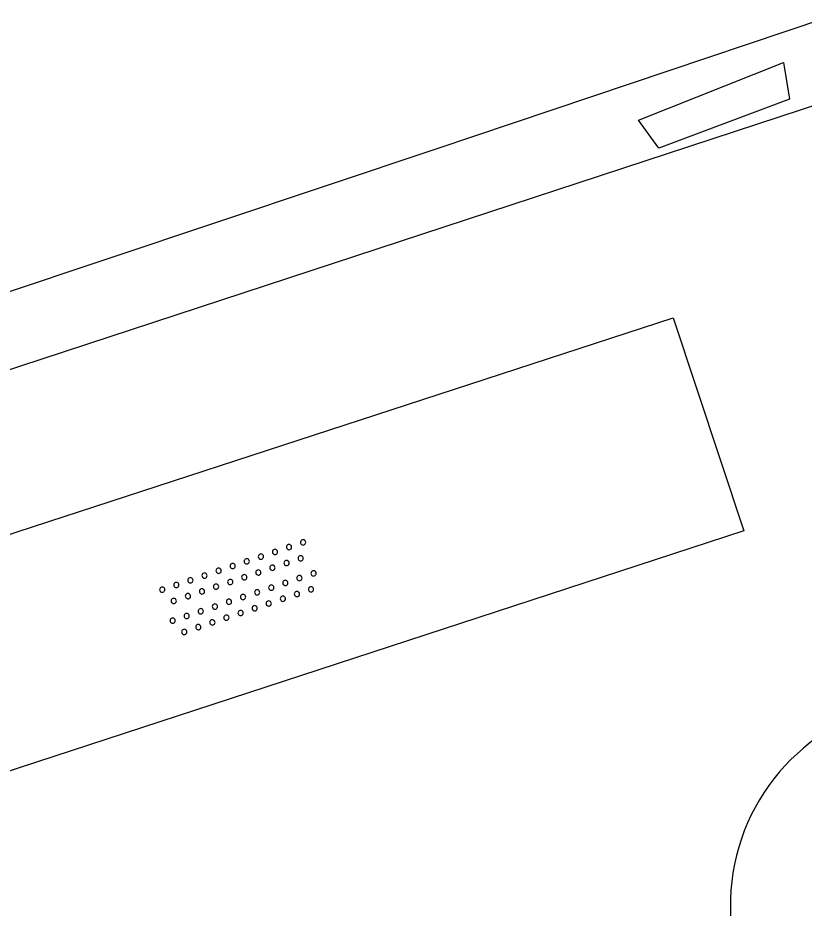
# Model space of a CAD drawing. Extents: x 125000 to 129004, y 397500 to 399008.
# Drawn here: x 126934.03 to 126944.61, y 398678.63 to 398690.61 of the extents above; entities that cross this region are included whole.
import ezdxf

# ---------------------------------------------------------------- set-up
doc = ezdxf.new("R2010")
doc.units = 0
for name, color, linetype in [('gg-knt-verharding', 7, 'Continuous'), ('gt-grn-groengrens', 7, 'Continuous'), ('gt-symb-overige verharding', 7, 'Continuous')]:
    doc.layers.add(name, color=color, linetype=linetype)

# ---------------------------------------------------------------- blocks, each defined once
blk = doc.blocks.new('gt0-OVH')
at = {"layer": 'gt-symb-overige verharding'}
for points in [[(-0.972, 0.298), (-0.967, 0.308), (-0.965, 0.319), (-0.966, 0.33), (-0.971, 0.34), (-0.978, 0.348), (-0.988, 0.353), (-0.999, 0.355), (-1.01, 0.354), (-1.02, 0.349), (-1.028, 0.342), (-1.033, 0.332), (-1.035, 0.321), (-1.034, 0.31), (-1.029, 0.3), (-1.022, 0.292), (-1.012, 0.287), (-1.001, 0.285), (-0.99, 0.286), (-0.98, 0.291)], [(-0.772, 0.298), (-0.767, 0.308), (-0.765, 0.319), (-0.766, 0.33), (-0.771, 0.34), (-0.778, 0.348), (-0.788, 0.353), (-0.799, 0.355), (-0.81, 0.354), (-0.82, 0.349), (-0.828, 0.342), (-0.833, 0.332), (-0.835, 0.321), (-0.834, 0.31), (-0.829, 0.3), (-0.822, 0.292), (-0.812, 0.287), (-0.801, 0.285), (-0.79, 0.286), (-0.78, 0.291)], [(-0.572, 0.298), (-0.567, 0.308), (-0.565, 0.319), (-0.566, 0.33), (-0.571, 0.34), (-0.578, 0.348), (-0.588, 0.353), (-0.599, 0.355), (-0.61, 0.354), (-0.62, 0.349), (-0.628, 0.342), (-0.633, 0.332), (-0.635, 0.321), (-0.634, 0.31), (-0.629, 0.3), (-0.622, 0.292), (-0.612, 0.287), (-0.601, 0.285), (-0.59, 0.286), (-0.58, 0.291)], [(-0.372, 0.298), (-0.367, 0.308), (-0.365, 0.319), (-0.366, 0.33), (-0.371, 0.34), (-0.378, 0.348), (-0.388, 0.353), (-0.399, 0.355), (-0.41, 0.354), (-0.42, 0.349), (-0.428, 0.342), (-0.433, 0.332), (-0.435, 0.321), (-0.434, 0.31), (-0.429, 0.3), (-0.422, 0.292), (-0.412, 0.287), (-0.401, 0.285), (-0.39, 0.286), (-0.38, 0.291)], [(-0.172, 0.298), (-0.167, 0.308), (-0.165, 0.319), (-0.166, 0.33), (-0.171, 0.34), (-0.178, 0.348), (-0.188, 0.353), (-0.199, 0.355), (-0.21, 0.354), (-0.22, 0.349), (-0.228, 0.342), (-0.233, 0.332), (-0.235, 0.321), (-0.234, 0.31), (-0.229, 0.3), (-0.222, 0.292), (-0.212, 0.287), (-0.201, 0.285), (-0.19, 0.286), (-0.18, 0.291)], [(0.028, 0.298), (0.033, 0.308), (0.035, 0.319), (0.034, 0.33), (0.029, 0.34), (0.022, 0.348), (0.012, 0.353), (0.001, 0.355), (-0.01, 0.354), (-0.02, 0.349), (-0.028, 0.342), (-0.033, 0.332), (-0.035, 0.321), (-0.034, 0.31), (-0.029, 0.3), (-0.022, 0.292), (-0.012, 0.287), (-0.001, 0.285), (0.01, 0.286), (0.02, 0.291)], [(0.228, 0.298), (0.233, 0.308), (0.235, 0.319), (0.234, 0.33), (0.229, 0.34), (0.222, 0.348), (0.212, 0.353), (0.201, 0.355), (0.19, 0.354), (0.18, 0.349), (0.172, 0.342), (0.167, 0.332), (0.165, 0.321), (0.166, 0.31), (0.171, 0.3), (0.178, 0.292), (0.188, 0.287), (0.199, 0.285), (0.21, 0.286), (0.22, 0.291)], [(0.428, 0.298), (0.433, 0.308), (0.435, 0.319), (0.434, 0.33), (0.429, 0.34), (0.422, 0.348), (0.412, 0.353), (0.401, 0.355), (0.39, 0.354), (0.38, 0.349), (0.372, 0.342), (0.367, 0.332), (0.365, 0.321), (0.366, 0.31), (0.371, 0.3), (0.378, 0.292), (0.388, 0.287), (0.399, 0.285), (0.41, 0.286), (0.42, 0.291)], [(0.628, 0.298), (0.633, 0.308), (0.635, 0.319), (0.634, 0.33), (0.629, 0.34), (0.622, 0.348), (0.612, 0.353), (0.601, 0.355), (0.59, 0.354), (0.58, 0.349), (0.572, 0.342), (0.567, 0.332), (0.565, 0.321), (0.566, 0.31), (0.571, 0.3), (0.578, 0.292), (0.588, 0.287), (0.599, 0.285), (0.61, 0.286), (0.62, 0.291)], [(0.828, 0.298), (0.833, 0.308), (0.835, 0.319), (0.834, 0.33), (0.829, 0.34), (0.822, 0.348), (0.812, 0.353), (0.801, 0.355), (0.79, 0.354), (0.78, 0.349), (0.772, 0.342), (0.767, 0.332), (0.765, 0.321), (0.766, 0.31), (0.771, 0.3), (0.778, 0.292), (0.788, 0.287), (0.799, 0.285), (0.81, 0.286), (0.82, 0.291)], [(1.028, 0.298), (1.033, 0.308), (1.035, 0.319), (1.034, 0.33), (1.029, 0.34), (1.022, 0.348), (1.012, 0.353), (1.001, 0.355), (0.99, 0.354), (0.98, 0.349), (0.972, 0.342), (0.967, 0.332), (0.965, 0.321), (0.966, 0.31), (0.971, 0.3), (0.978, 0.292), (0.988, 0.287), (0.999, 0.285), (1.01, 0.286), (1.02, 0.291)], [(-0.872, 0.106), (-0.867, 0.116), (-0.865, 0.126), (-0.866, 0.137), (-0.871, 0.147), (-0.878, 0.156), (-0.888, 0.161), (-0.899, 0.163), (-0.91, 0.162), (-0.92, 0.157), (-0.928, 0.15), (-0.933, 0.14), (-0.935, 0.129), (-0.934, 0.118), (-0.929, 0.108), (-0.922, 0.1), (-0.912, 0.095), (-0.901, 0.092), (-0.89, 0.094), (-0.88, 0.098)], [(-0.672, 0.106), (-0.667, 0.116), (-0.665, 0.126), (-0.666, 0.137), (-0.671, 0.147), (-0.678, 0.156), (-0.688, 0.161), (-0.699, 0.163), (-0.71, 0.162), (-0.72, 0.157), (-0.728, 0.15), (-0.733, 0.14), (-0.735, 0.129), (-0.734, 0.118), (-0.729, 0.108), (-0.722, 0.1), (-0.712, 0.095), (-0.701, 0.092), (-0.69, 0.094), (-0.68, 0.098)], [(-0.472, 0.106), (-0.467, 0.116), (-0.465, 0.126), (-0.466, 0.137), (-0.471, 0.147), (-0.478, 0.156), (-0.488, 0.161), (-0.499, 0.163), (-0.51, 0.162), (-0.52, 0.157), (-0.528, 0.15), (-0.533, 0.14), (-0.535, 0.129), (-0.534, 0.118), (-0.529, 0.108), (-0.522, 0.1), (-0.512, 0.095), (-0.501, 0.092), (-0.49, 0.094), (-0.48, 0.098)], [(-0.272, 0.106), (-0.267, 0.116), (-0.265, 0.126), (-0.266, 0.137), (-0.271, 0.147), (-0.278, 0.156), (-0.288, 0.161), (-0.299, 0.163), (-0.31, 0.162), (-0.32, 0.157), (-0.328, 0.15), (-0.333, 0.14), (-0.335, 0.129), (-0.334, 0.118), (-0.329, 0.108), (-0.322, 0.1), (-0.312, 0.095), (-0.301, 0.092), (-0.29, 0.094), (-0.28, 0.098)], [(-0.072, 0.106), (-0.067, 0.116), (-0.065, 0.126), (-0.066, 0.137), (-0.071, 0.147), (-0.078, 0.156), (-0.088, 0.161), (-0.099, 0.163), (-0.11, 0.162), (-0.12, 0.157), (-0.128, 0.15), (-0.133, 0.14), (-0.135, 0.129), (-0.134, 0.118), (-0.129, 0.108), (-0.122, 0.1), (-0.112, 0.095), (-0.101, 0.092), (-0.09, 0.094), (-0.08, 0.098)], [(0.128, 0.106), (0.133, 0.116), (0.135, 0.126), (0.134, 0.137), (0.129, 0.147), (0.122, 0.156), (0.112, 0.161), (0.101, 0.163), (0.09, 0.162), (0.08, 0.157), (0.072, 0.15), (0.067, 0.14), (0.065, 0.129), (0.066, 0.118), (0.071, 0.108), (0.078, 0.1), (0.088, 0.095), (0.099, 0.092), (0.11, 0.094), (0.12, 0.098)], [(0.328, 0.106), (0.333, 0.116), (0.335, 0.126), (0.334, 0.137), (0.329, 0.147), (0.322, 0.156), (0.312, 0.161), (0.301, 0.163), (0.29, 0.162), (0.28, 0.157), (0.272, 0.15), (0.267, 0.14), (0.265, 0.129), (0.266, 0.118), (0.271, 0.108), (0.278, 0.1), (0.288, 0.095), (0.299, 0.092), (0.31, 0.094), (0.32, 0.098)], [(0.528, 0.106), (0.533, 0.116), (0.535, 0.126), (0.534, 0.137), (0.529, 0.147), (0.522, 0.156), (0.512, 0.161), (0.501, 0.163), (0.49, 0.162), (0.48, 0.157), (0.472, 0.15), (0.467, 0.14), (0.465, 0.129), (0.466, 0.118), (0.471, 0.108), (0.478, 0.1), (0.488, 0.095), (0.499, 0.092), (0.51, 0.094), (0.52, 0.098)], [(0.728, 0.106), (0.733, 0.116), (0.735, 0.126), (0.734, 0.137), (0.729, 0.147), (0.722, 0.156), (0.712, 0.161), (0.701, 0.163), (0.69, 0.162), (0.68, 0.157), (0.672, 0.15), (0.667, 0.14), (0.665, 0.129), (0.666, 0.118), (0.671, 0.108), (0.678, 0.1), (0.688, 0.095), (0.699, 0.092), (0.71, 0.094), (0.72, 0.098)], [(0.928, 0.106), (0.933, 0.116), (0.935, 0.126), (0.934, 0.137), (0.929, 0.147), (0.922, 0.156), (0.912, 0.161), (0.901, 0.163), (0.89, 0.162), (0.88, 0.157), (0.872, 0.15), (0.867, 0.14), (0.865, 0.129), (0.866, 0.118), (0.871, 0.108), (0.878, 0.1), (0.888, 0.095), (0.899, 0.092), (0.91, 0.094), (0.92, 0.098)], [(-0.972, -0.142), (-0.967, -0.132), (-0.965, -0.121), (-0.966, -0.11), (-0.971, -0.1), (-0.978, -0.092), (-0.988, -0.087), (-0.999, -0.085), (-1.01, -0.086), (-1.02, -0.091), (-1.028, -0.098), (-1.033, -0.108), (-1.035, -0.119), (-1.034, -0.13), (-1.029, -0.14), (-1.022, -0.148), (-1.012, -0.153), (-1.001, -0.155), (-0.99, -0.154), (-0.98, -0.149)], [(-0.772, -0.142), (-0.767, -0.132), (-0.765, -0.121), (-0.766, -0.11), (-0.771, -0.1), (-0.778, -0.092), (-0.788, -0.087), (-0.799, -0.085), (-0.81, -0.086), (-0.82, -0.091), (-0.828, -0.098), (-0.833, -0.108), (-0.835, -0.119), (-0.834, -0.13), (-0.829, -0.14), (-0.822, -0.148), (-0.812, -0.153), (-0.801, -0.155), (-0.79, -0.154), (-0.78, -0.149)], [(-0.572, -0.142), (-0.567, -0.132), (-0.565, -0.121), (-0.566, -0.11), (-0.571, -0.1), (-0.578, -0.092), (-0.588, -0.087), (-0.599, -0.085), (-0.61, -0.086), (-0.62, -0.091), (-0.628, -0.098), (-0.633, -0.108), (-0.635, -0.119), (-0.634, -0.13), (-0.629, -0.14), (-0.622, -0.148), (-0.612, -0.153), (-0.601, -0.155), (-0.59, -0.154), (-0.58, -0.149)], [(-0.372, -0.142), (-0.367, -0.132), (-0.365, -0.121), (-0.366, -0.11), (-0.371, -0.1), (-0.378, -0.092), (-0.388, -0.087), (-0.399, -0.085), (-0.41, -0.086), (-0.42, -0.091), (-0.428, -0.098), (-0.433, -0.108), (-0.435, -0.119), (-0.434, -0.13), (-0.429, -0.14), (-0.422, -0.148), (-0.412, -0.153), (-0.401, -0.155), (-0.39, -0.154), (-0.38, -0.149)], [(-0.172, -0.142), (-0.167, -0.132), (-0.165, -0.121), (-0.166, -0.11), (-0.171, -0.1), (-0.178, -0.092), (-0.188, -0.087), (-0.199, -0.085), (-0.21, -0.086), (-0.22, -0.091), (-0.228, -0.098), (-0.233, -0.108), (-0.235, -0.119), (-0.234, -0.13), (-0.229, -0.14), (-0.222, -0.148), (-0.212, -0.153), (-0.201, -0.155), (-0.19, -0.154), (-0.18, -0.149)], [(0.028, -0.142), (0.033, -0.132), (0.035, -0.121), (0.034, -0.11), (0.029, -0.1), (0.022, -0.092), (0.012, -0.087), (0.001, -0.085), (-0.01, -0.086), (-0.02, -0.091), (-0.028, -0.098), (-0.033, -0.108), (-0.035, -0.119), (-0.034, -0.13), (-0.029, -0.14), (-0.022, -0.148), (-0.012, -0.153), (-0.001, -0.155), (0.01, -0.154), (0.02, -0.149)], [(0.228, -0.142), (0.233, -0.132), (0.235, -0.121), (0.234, -0.11), (0.229, -0.1), (0.222, -0.092), (0.212, -0.087), (0.201, -0.085), (0.19, -0.086), (0.18, -0.091), (0.172, -0.098), (0.167, -0.108), (0.165, -0.119), (0.166, -0.13), (0.171, -0.14), (0.178, -0.148), (0.188, -0.153), (0.199, -0.155), (0.21, -0.154), (0.22, -0.149)], [(0.428, -0.142), (0.433, -0.132), (0.435, -0.121), (0.434, -0.11), (0.429, -0.1), (0.422, -0.092), (0.412, -0.087), (0.401, -0.085), (0.39, -0.086), (0.38, -0.091), (0.372, -0.098), (0.367, -0.108), (0.365, -0.119), (0.366, -0.13), (0.371, -0.14), (0.378, -0.148), (0.388, -0.153), (0.399, -0.155), (0.41, -0.154), (0.42, -0.149)], [(0.628, -0.142), (0.633, -0.132), (0.635, -0.121), (0.634, -0.11), (0.629, -0.1), (0.622, -0.092), (0.612, -0.087), (0.601, -0.085), (0.59, -0.086), (0.58, -0.091), (0.572, -0.098), (0.567, -0.108), (0.565, -0.119), (0.566, -0.13), (0.571, -0.14), (0.578, -0.148), (0.588, -0.153), (0.599, -0.155), (0.61, -0.154), (0.62, -0.149)], [(0.828, -0.142), (0.833, -0.132), (0.835, -0.121), (0.834, -0.11), (0.829, -0.1), (0.822, -0.092), (0.812, -0.087), (0.801, -0.085), (0.79, -0.086), (0.78, -0.091), (0.772, -0.098), (0.767, -0.108), (0.765, -0.119), (0.766, -0.13), (0.771, -0.14), (0.778, -0.148), (0.788, -0.153), (0.799, -0.155), (0.81, -0.154), (0.82, -0.149)], [(1.028, -0.142), (1.033, -0.132), (1.035, -0.121), (1.034, -0.11), (1.029, -0.1), (1.022, -0.092), (1.012, -0.087), (1.001, -0.085), (0.99, -0.086), (0.98, -0.091), (0.972, -0.098), (0.967, -0.108), (0.965, -0.119), (0.966, -0.13), (0.971, -0.14), (0.978, -0.148), (0.988, -0.153), (0.999, -0.155), (1.01, -0.154), (1.02, -0.149)], [(-0.872, -0.334), (-0.867, -0.324), (-0.865, -0.314), (-0.866, -0.303), (-0.871, -0.293), (-0.878, -0.284), (-0.888, -0.279), (-0.899, -0.277), (-0.91, -0.278), (-0.92, -0.283), (-0.928, -0.29), (-0.933, -0.3), (-0.935, -0.311), (-0.934, -0.322), (-0.929, -0.332), (-0.922, -0.34), (-0.912, -0.345), (-0.901, -0.348), (-0.89, -0.346), (-0.88, -0.342)], [(-0.672, -0.334), (-0.667, -0.324), (-0.665, -0.314), (-0.666, -0.303), (-0.671, -0.293), (-0.678, -0.284), (-0.688, -0.279), (-0.699, -0.277), (-0.71, -0.278), (-0.72, -0.283), (-0.728, -0.29), (-0.733, -0.3), (-0.735, -0.311), (-0.734, -0.322), (-0.729, -0.332), (-0.722, -0.34), (-0.712, -0.345), (-0.701, -0.348), (-0.69, -0.346), (-0.68, -0.342)], [(-0.472, -0.334), (-0.467, -0.324), (-0.465, -0.314), (-0.466, -0.303), (-0.471, -0.293), (-0.478, -0.284), (-0.488, -0.279), (-0.499, -0.277), (-0.51, -0.278), (-0.52, -0.283), (-0.528, -0.29), (-0.533, -0.3), (-0.535, -0.311), (-0.534, -0.322), (-0.529, -0.332), (-0.522, -0.34), (-0.512, -0.345), (-0.501, -0.348), (-0.49, -0.346), (-0.48, -0.342)], [(-0.272, -0.334), (-0.267, -0.324), (-0.265, -0.314), (-0.266, -0.303), (-0.271, -0.293), (-0.278, -0.284), (-0.288, -0.279), (-0.299, -0.277), (-0.31, -0.278), (-0.32, -0.283), (-0.328, -0.29), (-0.333, -0.3), (-0.335, -0.311), (-0.334, -0.322), (-0.329, -0.332), (-0.322, -0.34), (-0.312, -0.345), (-0.301, -0.348), (-0.29, -0.346), (-0.28, -0.342)], [(-0.072, -0.334), (-0.067, -0.324), (-0.065, -0.314), (-0.066, -0.303), (-0.071, -0.293), (-0.078, -0.284), (-0.088, -0.279), (-0.099, -0.277), (-0.11, -0.278), (-0.12, -0.283), (-0.128, -0.29), (-0.133, -0.3), (-0.135, -0.311), (-0.134, -0.322), (-0.129, -0.332), (-0.122, -0.34), (-0.112, -0.345), (-0.101, -0.348), (-0.09, -0.346), (-0.08, -0.342)], [(0.128, -0.334), (0.133, -0.324), (0.135, -0.314), (0.134, -0.303), (0.129, -0.293), (0.122, -0.284), (0.112, -0.279), (0.101, -0.277), (0.09, -0.278), (0.08, -0.283), (0.072, -0.29), (0.067, -0.3), (0.065, -0.311), (0.066, -0.322), (0.071, -0.332), (0.078, -0.34), (0.088, -0.345), (0.099, -0.348), (0.11, -0.346), (0.12, -0.342)], [(0.328, -0.334), (0.333, -0.324), (0.335, -0.314), (0.334, -0.303), (0.329, -0.293), (0.322, -0.284), (0.312, -0.279), (0.301, -0.277), (0.29, -0.278), (0.28, -0.283), (0.272, -0.29), (0.267, -0.3), (0.265, -0.311), (0.266, -0.322), (0.271, -0.332), (0.278, -0.34), (0.288, -0.345), (0.299, -0.348), (0.31, -0.346), (0.32, -0.342)], [(0.528, -0.334), (0.533, -0.324), (0.535, -0.314), (0.534, -0.303), (0.529, -0.293), (0.522, -0.284), (0.512, -0.279), (0.501, -0.277), (0.49, -0.278), (0.48, -0.283), (0.472, -0.29), (0.467, -0.3), (0.465, -0.311), (0.466, -0.322), (0.471, -0.332), (0.478, -0.34), (0.488, -0.345), (0.499, -0.348), (0.51, -0.346), (0.52, -0.342)], [(0.728, -0.334), (0.733, -0.324), (0.735, -0.314), (0.734, -0.303), (0.729, -0.293), (0.722, -0.284), (0.712, -0.279), (0.701, -0.277), (0.69, -0.278), (0.68, -0.283), (0.672, -0.29), (0.667, -0.3), (0.665, -0.311), (0.666, -0.322), (0.671, -0.332), (0.678, -0.34), (0.688, -0.345), (0.699, -0.348), (0.71, -0.346), (0.72, -0.342)], [(0.928, -0.334), (0.933, -0.324), (0.935, -0.314), (0.934, -0.303), (0.929, -0.293), (0.922, -0.284), (0.912, -0.279), (0.901, -0.277), (0.89, -0.278), (0.88, -0.283), (0.872, -0.29), (0.867, -0.3), (0.865, -0.311), (0.866, -0.322), (0.871, -0.332), (0.878, -0.34), (0.888, -0.345), (0.899, -0.348), (0.91, -0.346), (0.92, -0.342)]]:
    blk.add_lwpolyline(points, close=True, dxfattribs=at)

msp = doc.modelspace()

# ---------------------------------------------------------------- linework, layer by layer
at = {"layer": 'gg-knt-verharding'}
for p, q in [((126930.904, 398684.885), (126945.274, 398689.605)), ((126943.619, 398678.627), (126943.586, 398676.159))]:
    msp.add_line(p, q, dxfattribs=at)
for points in [[(126793.045, 398652.856), (126806.414, 398652.868), (126811.281, 398653.101), (126822.428, 398654.05), (126836.732, 398656.271), (126846.816, 398658.521), (126858.244, 398661.705), (126873.6, 398666.82), (126899.473, 398675.492), (126922.682, 398683.17), (126939.658, 398688.844), (126944.899, 398690.607)], [(126942.849, 398686.569), (126943.796, 398683.706), (126931.408, 398679.656), (126930.44, 398682.527), (126942.849, 398686.569)]]:
    msp.add_lwpolyline(points, dxfattribs=at)
msp.add_arc((126946.372, 398678.672), 2.754, 25.0892, 180.9447, dxfattribs=at)
at = {"layer": 'gt-grn-groengrens'}
msp.add_lwpolyline([(126944.333, 398690.005), (126944.414, 398689.514), (126942.656, 398688.852), (126942.38, 398689.23), (126944.333, 398690.005)], dxfattribs=at)

# ---------------------------------------------------------------- block references
at = {"layer": 'gt-symb-overige verharding', "rotation": 18.5436693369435}
msp.add_blockref('gt0-OVH', (126937.021, 398682.927), dxfattribs=at)

doc.saveas('drawing.dxf')
